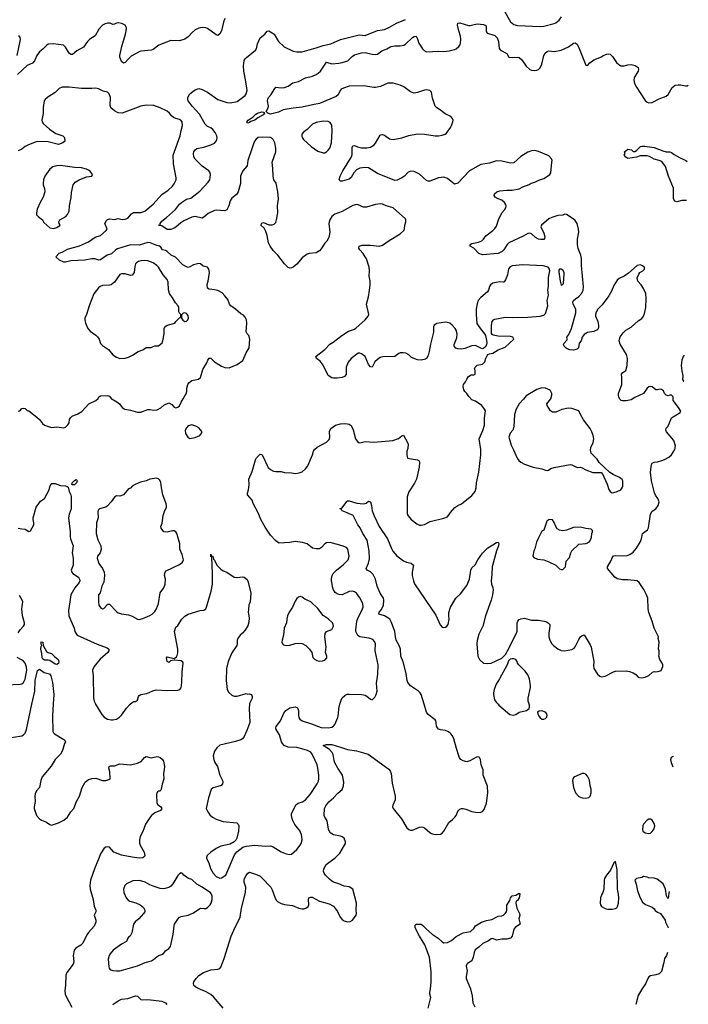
# Model space of a CAD drawing. Header units: inches. Extents: x 1682530 to 1839546, y 640742 to 791647.
# Tile 908 of 923: x 1831686 to 1839321, y 756574 to 767817. Entities that reach past the tile are written whole.
import ezdxf

# ---------------------------------------------------------------- set-up
doc = ezdxf.new("R2010")
doc.units = ezdxf.units.IN
doc.header["$MEASUREMENT"] = 0
doc.layers.add('B8735', color=7, linetype='Continuous')
doc.layers.add('B8736', color=7, linetype='Continuous')

msp = doc.modelspace()

# ---------------------------------------------------------------- linework, layer by layer
at = {"layer": 'B8735', "color": 5}
for points, elevation in [([(1831518, 759610), (1831710, 759640), (1831731, 759649), (1831750, 759669), (1831764, 759710), (1831826, 760000)], 720), ([(1832068, 760000), (1832060, 759870), (1832064, 759690), (1832070, 759673), (1832082, 759662), (1832190, 759599), (1832202, 759590), (1832210, 759570), (1832198, 759550), (1832175, 759470), (1832150, 759430), (1832090, 759370), (1832046, 759294), (1831942, 759170), (1831928, 759130), (1831910, 759050), (1831877, 759010), (1831863, 758977), (1831858, 758950), (1831861, 758890), (1831850, 758830), (1831852, 758810), (1831878, 758730), (1831910, 758690), (1831935, 758675), (1831992, 758652), (1832030, 758627), (1832050, 758621), (1832130, 758644), (1832190, 758675), (1832230, 758710), (1832268, 758770), (1832303, 758810), (1832333, 758890), (1832370, 758950), (1832400, 759050), (1832432, 759110), (1832470, 759139), (1832510, 759152), (1832554, 759154), (1832630, 759131), (1832670, 759131), (1832714, 759146), (1832718, 759150), (1832714, 759230), (1832704, 759270), (1832709, 759291), (1832723, 759297), (1832770, 759296), (1832830, 759320), (1832950, 759308), (1833032, 759328), (1833072, 759348), (1833110, 759391), (1833130, 759405), (1833188, 759388), (1833250, 759402), (1833270, 759400), (1833290, 759390), (1833313, 759373), (1833326, 759350), (1833338, 759290), (1833336, 759250), (1833328, 759208), (1833331, 759150), (1833311, 759089), (1833301, 759030), (1833290, 759009), (1833270, 759009), (1833260, 759000), (1833251, 758989), (1833247, 758970), (1833251, 758870), (1833265, 758850), (1833293, 758833), (1833307, 758810), (1833294, 758786), (1833230, 758759), (1833192, 758730), (1833175, 758710), (1833122, 758630), (1833090, 758546), (1833062, 758490), (1833052, 758450), (1833054, 758414), (1833062, 758390), (1833106, 758310), (1833114, 758270), (1833110, 758262), (1833090, 758247), (1833050, 758244), (1832970, 758253), (1832850, 758276), (1832759, 758310), (1832710, 758369), (1832691, 758371), (1832670, 758369), (1832650, 758357), (1832610, 758293), (1832595, 758250), (1832539, 758121), (1832496, 757990), (1832485, 757930), (1832489, 757890), (1832523, 757770), (1832535, 757695), (1832554, 757650), (1832554, 757630), (1832535, 757590), (1832554, 757534), (1832554, 757510), (1832536, 757464), (1832470, 757392), (1832453, 757367), (1832407, 757270), (1832384, 757250), (1832325, 757215), (1832307, 757190), (1832295, 757130), (1832302, 757058), (1832297, 757030), (1832223, 756937), (1832212, 756908), (1832208, 756790), (1832202, 756730), (1832205, 756690), (1832212, 756670), (1832280, 756540)], 720), ([(1832553, 760000), (1832624, 759884), (1832650, 759854), (1832690, 759831), (1832730, 759821), (1832750, 759821), (1832790, 759830), (1832827, 759853), (1832850, 759877), (1832905, 759955), (1832949, 760000)], 740), ([(1834010, 756530), (1833899, 756659), (1833870, 756685), (1833817, 756717), (1833750, 756742), (1833696, 756770), (1833675, 756790), (1833670, 756810), (1833675, 756830), (1833700, 756870), (1833730, 756902), (1833784, 756936), (1833870, 756968), (1833950, 756973), (1833970, 756981), (1833983, 756997), (1834022, 757098), (1834099, 757350), (1834146, 757454), (1834178, 757510), (1834202, 757570), (1834220, 757670), (1834264, 757850), (1834267, 757910), (1834249, 757969), (1834248, 757992), (1834252, 758010), (1834270, 758046), (1834290, 758071), (1834310, 758081), (1834390, 758057), (1834430, 758036), (1834455, 758015), (1834553, 757910), (1834570, 757881), (1834604, 757784), (1834618, 757758), (1834630, 757746), (1834670, 757726), (1834710, 757713), (1834802, 757702), (1834872, 757670), (1834910, 757662), (1834930, 757663), (1834955, 757670), (1834981, 757690), (1834989, 757710), (1834984, 757770), (1834989, 757790), (1835010, 757798), (1835024, 757796), (1835110, 757751), (1835220, 757720), (1835270, 757696), (1835313, 757633), (1835345, 757570), (1835370, 757541), (1835390, 757527), (1835430, 757515), (1835460, 757520), (1835485, 757535), (1835529, 757590), (1835532, 757610), (1835527, 757647), (1835530, 757730), (1835489, 757889), (1835450, 757916), (1835390, 757924), (1835330, 757949), (1835270, 757967), (1835250, 757978), (1835222, 758002), (1835178, 758050), (1835162, 758070), (1835156, 758090), (1835160, 758120), (1835187, 758170), (1835290, 758246), (1835340, 758300), (1835396, 758390), (1835405, 758410), (1835406, 758430), (1835390, 758469), (1835370, 758485), (1835350, 758493), (1835270, 758510), (1835250, 758519), (1835233, 758533), (1835214, 758574), (1835197, 758670), (1835170, 758710), (1835163, 758730), (1835168, 758810), (1835180, 758840), (1835215, 758885), (1835270, 758930), (1835317, 758983), (1835370, 759028), (1835385, 759070), (1835386, 759110), (1835371, 759190), (1835317, 759270), (1835286, 759330), (1835276, 759356), (1835265, 759425), (1835254, 759450), (1835225, 759485), (1835153, 759530), (1835190, 759541), (1835250, 759539), (1835351, 759511), (1835430, 759484), (1835530, 759468), (1835666, 759430), (1835900, 759260), (1835918, 759238), (1835928, 759208), (1835940, 759100), (1835974, 758950), (1835972, 758910), (1835947, 758847), (1835944, 758830), (1835950, 758810), (1836046, 758690), (1836108, 758588), (1836130, 758568), (1836150, 758561), (1836170, 758561), (1836250, 758596), (1836270, 758601), (1836290, 758597), (1836310, 758587), (1836370, 758536), (1836390, 758524), (1836410, 758517), (1836450, 758514), (1836490, 758516), (1836510, 758527), (1836529, 758550), (1836587, 758650), (1836630, 758683), (1836656, 758710), (1836670, 758731), (1836694, 758786), (1836710, 758801), (1836730, 758808), (1836750, 758808), (1836781, 758801), (1836850, 758774), (1836910, 758764), (1836950, 758767), (1836970, 758775), (1836990, 758799), (1837018, 758870), (1837033, 758990), (1837026, 759066), (1836978, 759190), (1836978, 759250), (1836955, 759310), (1836947, 759370), (1836936, 759390), (1836930, 759397), (1836910, 759399), (1836825, 759355), (1836790, 759343), (1836750, 759353), (1836725, 759370), (1836709, 759389), (1836700, 759410), (1836673, 759493), (1836644, 759604), (1836630, 759638), (1836610, 759664), (1836584, 759684), (1836550, 759699), (1836490, 759708), (1836470, 759716), (1836456, 759730), (1836445, 759750), (1836443, 759790), (1836438, 759810), (1836430, 759823), (1836350, 759882), (1836331, 759910), (1836304, 760000)], 720), ([(1834310, 760000), (1834307, 759953), (1834315, 759790), (1834281, 759699), (1834248, 759630), (1834230, 759604), (1834210, 759592), (1834150, 759574), (1833970, 759532), (1833936, 759504), (1833910, 759465), (1833895, 759410), (1833901, 759370), (1833915, 759335), (1833944, 759290), (1833971, 759190), (1834002, 759130), (1834007, 759110), (1834001, 759090), (1833986, 759074), (1833950, 759059), (1833894, 759046), (1833873, 759027), (1833840, 758930), (1833815, 758810), (1833834, 758770), (1833858, 758738), (1833889, 758709), (1833928, 758688), (1834010, 758660), (1834167, 758647), (1834181, 758630), (1834187, 758610), (1834185, 758550), (1834165, 758470), (1834153, 758447), (1834133, 758427), (1834090, 758403), (1833981, 758379), (1833930, 758353), (1833868, 758310), (1833827, 758273), (1833818, 758250), (1833822, 758230), (1833844, 758190), (1833865, 758125), (1833896, 758070), (1833930, 758034), (1833970, 758015), (1833990, 758017), (1834039, 758050), (1834140, 758280), (1834166, 758314), (1834233, 758367), (1834270, 758378), (1834370, 758389), (1834490, 758380), (1834550, 758385), (1834581, 758370), (1834670, 758313), (1834730, 758290), (1834770, 758283), (1834791, 758289), (1834850, 758343), (1834890, 758390), (1834899, 758410), (1834910, 758450), (1834908, 758490), (1834905, 758510), (1834889, 758549), (1834827, 758627), (1834801, 758681), (1834788, 758730), (1834791, 758750), (1834838, 758850), (1834867, 758870), (1834914, 758886), (1834950, 758907), (1835001, 758970), (1835084, 759090), (1835097, 759123), (1835103, 759150), (1835102, 759190), (1835092, 759270), (1835082, 759310), (1835059, 759359), (1835027, 759430), (1835010, 759451), (1834974, 759470), (1834908, 759492), (1834850, 759505), (1834750, 759511), (1834705, 759530), (1834685, 759550), (1834674, 759570), (1834651, 759650), (1834615, 759710), (1834609, 759730), (1834615, 759746), (1834665, 759810), (1834702, 759898), (1834725, 759930), (1834770, 759958), (1834830, 759971), (1834850, 759964), (1834862, 759950), (1834868, 759928), (1834868, 759870), (1834873, 759850), (1834885, 759830), (1834911, 759810), (1835017, 759777), (1835130, 759733), (1835210, 759730), (1835250, 759738), (1835270, 759748), (1835286, 759770), (1835320, 759850), (1835328, 759890), (1835330, 759950), (1835343, 760000)], 740), ([(1837149, 760000), (1837159, 759990), (1837284, 759884), (1837326, 759874), (1837350, 759883), (1837390, 759908), (1837475, 759930), (1837505, 759950), (1837509, 759970), (1837507, 759990), (1837504, 760000)], 720), ([(1839148, 759280), (1839128, 759330), (1839123, 759370), (1839130, 759394), (1839150, 759408), (1839152, 759407)], 680), ([(1839104, 757860), (1839097, 757843), (1839090, 757782), (1839082, 757790), (1839073, 757813), (1839059, 757890), (1839034, 757950), (1838964, 758004), (1838930, 758015), (1838870, 758017), (1838850, 758026), (1838810, 758032), (1838790, 758023), (1838731, 758009), (1838712, 757990), (1838726, 757946), (1838740, 757870), (1838770, 757790), (1838798, 757738), (1838833, 757713), (1838910, 757682), (1838930, 757664), (1838943, 757643), (1838970, 757624), (1839002, 757610), (1839055, 757535), (1839061, 757510), (1839090, 757452), (1839091, 757446)], 720), ([(1836352, 756530), (1836381, 756650), (1836370, 756690), (1836370, 756710), (1836378, 756750), (1836384, 756830), (1836386, 756946), (1836367, 757110), (1836312, 757252), (1836250, 757350), (1836208, 757430), (1836200, 757450), (1836202, 757478), (1836212, 757488), (1836270, 757487), (1836290, 757475), (1836330, 757431), (1836396, 757376), (1836463, 757330), (1836510, 757287), (1836530, 757277), (1836570, 757281), (1836617, 757303), (1836670, 757347), (1836750, 757391), (1836834, 757406), (1836870, 757438), (1836890, 757471), (1836958, 757510), (1837018, 757530), (1837077, 757543), (1837150, 757581), (1837190, 757584), (1837210, 757593), (1837231, 757609), (1837244, 757630), (1837250, 757650), (1837250, 757705), (1837281, 757759), (1837290, 757791), (1837310, 757811), (1837350, 757818), (1837390, 757842), (1837396, 757830), (1837390, 757788), (1837370, 757758), (1837354, 757750), (1837353, 757727), (1837363, 757670), (1837394, 757610), (1837396, 757590), (1837384, 757550), (1837399, 757490), (1837346, 757454), (1837328, 757432), (1837310, 757350), (1837290, 757330), (1837250, 757317), (1837190, 757318), (1837130, 757305), (1837090, 757326), (1837070, 757321), (1837040, 757300), (1836973, 757267), (1836930, 757225), (1836886, 757194), (1836874, 757166), (1836866, 757110), (1836850, 757070), (1836800, 757040), (1836791, 757030), (1836785, 757010), (1836795, 756955), (1836785, 756890), (1836786, 756870), (1836832, 756750), (1836854, 756670), (1836862, 756590), (1836883, 756543)], 680), ([(1839082, 757164), (1839071, 757130), (1839050, 757095), (1839043, 757050), (1839015, 756950), (1838990, 756923), (1838951, 756909), (1838890, 756900), (1838870, 756887), (1838858, 756870), (1838834, 756806), (1838790, 756745), (1838750, 756674), (1838723, 756570)], 720), ([(1832750, 756571), (1832810, 756612), (1832850, 756632), (1832920, 756640), (1833010, 756670), (1833030, 756667), (1833070, 756630), (1833086, 756626), (1833150, 756630), (1833308, 756608), (1833350, 756591), (1833365, 756570)], 720)]:
    msp.add_lwpolyline(points, dxfattribs=dict(at, elevation=elevation))
for points, elevation in [([(1837650, 759926), (1837618, 759922), (1837598, 759910), (1837601, 759890), (1837611, 759870), (1837630, 759846), (1837650, 759831), (1837670, 759831), (1837690, 759838), (1837702, 759850), (1837709, 759870), (1837705, 759890), (1837689, 759910)], 720), ([(1838130, 759209), (1838110, 759209), (1838014, 759166), (1838001, 759150), (1837999, 759130), (1838011, 759050), (1838031, 758990), (1838070, 758947), (1838110, 758931), (1838150, 758927), (1838185, 758935), (1838202, 758950), (1838213, 758987), (1838213, 759030), (1838201, 759070), (1838192, 759132), (1838170, 759178), (1838150, 759202)], 720), ([(1838890, 758689), (1838872, 758688), (1838850, 758675), (1838811, 758630), (1838803, 758610), (1838796, 758570), (1838802, 758550), (1838830, 758531), (1838870, 758523), (1838890, 758526), (1838910, 758545), (1838930, 758578), (1838937, 758610), (1838930, 758638), (1838910, 758678)], 720), ([(1838490, 758206), (1838470, 758188), (1838433, 758107), (1838388, 758050), (1838365, 758010), (1838360, 757990), (1838355, 757890), (1838345, 757850), (1838333, 757830), (1838319, 757790), (1838315, 757730), (1838319, 757710), (1838331, 757691), (1838370, 757667), (1838401, 757661), (1838450, 757659), (1838490, 757668), (1838504, 757676), (1838514, 757690), (1838522, 757730), (1838527, 757790), (1838525, 757830), (1838512, 757890), (1838509, 758109)], 720), ([(1833530, 758074), (1833510, 758065), (1833490, 758043), (1833435, 757950), (1833410, 757923), (1833389, 757909), (1833330, 757892), (1833290, 757896), (1833210, 757921), (1833170, 757938), (1833117, 757970), (1833054, 757986), (1832978, 757982), (1832907, 757950), (1832888, 757930), (1832871, 757889), (1832873, 757850), (1832902, 757790), (1832924, 757764), (1832943, 757750), (1833012, 757732), (1833062, 757710), (1833100, 757680), (1833116, 757650), (1833113, 757630), (1833100, 757610), (1833048, 757550), (1833004, 757516), (1832984, 757490), (1832966, 757390), (1832947, 757353), (1832930, 757342), (1832921, 757330), (1832905, 757290), (1832850, 757261), (1832754, 757190), (1832717, 757150), (1832708, 757130), (1832697, 757090), (1832703, 757003), (1832707, 756987), (1832715, 756975), (1832727, 756967), (1832750, 756961), (1832790, 756957), (1832830, 756957), (1832870, 756967), (1833030, 757014), (1833119, 757050), (1833190, 757070), (1833215, 757085), (1833270, 757130), (1833310, 757144), (1833326, 757154), (1833350, 757184), (1833388, 757212), (1833406, 757234), (1833437, 757370), (1833449, 757470), (1833455, 757490), (1833493, 757547), (1833512, 757568), (1833530, 757577), (1833610, 757593), (1833664, 757616), (1833750, 757671), (1833790, 757666), (1833810, 757668), (1833830, 757679), (1833861, 757710), (1833871, 757730), (1833883, 757770), (1833882, 757810), (1833876, 757830), (1833865, 757845), (1833771, 757911), (1833707, 757947), (1833650, 757999), (1833612, 758012), (1833590, 758027), (1833559, 758050), (1833546, 758066)], 740)]:
    msp.add_lwpolyline(points, close=True, dxfattribs=dict(at, elevation=elevation))
at = {"layer": 'B8736', "color": 5}
for points, elevation in [([(1834029, 767831), (1834012, 767788), (1833990, 767689), (1833970, 767654), (1833950, 767635), (1833930, 767643), (1833830, 767718), (1833810, 767724), (1833770, 767727), (1833730, 767721), (1833690, 767700), (1833655, 767670), (1833610, 767621), (1833570, 767595), (1833510, 767576), (1833410, 767578), (1833275, 767525), (1833210, 767478), (1833190, 767470), (1833070, 767458), (1833050, 767452), (1832960, 767400), (1832928, 767372), (1832890, 767328), (1832870, 767321), (1832850, 767341), (1832836, 767370), (1832830, 767390), (1832831, 767410), (1832851, 767510), (1832894, 767650), (1832903, 767690), (1832904, 767724), (1832890, 767754), (1832853, 767773), (1832810, 767781), (1832790, 767779), (1832770, 767766), (1832750, 767764), (1832718, 767778), (1832690, 767779), (1832660, 767770), (1832630, 767753), (1832590, 767710), (1832549, 767631), (1832485, 767595), (1832460, 767570), (1832415, 767505), (1832340, 767460), (1832290, 767418), (1832270, 767421), (1832250, 767436), (1832210, 767504), (1832186, 767526), (1832070, 767543), (1832010, 767536), (1831990, 767524), (1831950, 767479), (1831910, 767450), (1831883, 767410), (1831854, 767346), (1831830, 767321), (1831770, 767293), (1831662, 767190)], 740), ([(1837212, 767932), (1837290, 767791), (1837330, 767761), (1837370, 767750), (1837630, 767738), (1837670, 767742), (1837790, 767773), (1837810, 767782), (1837847, 767810), (1837874, 767850)], 740), ([(1835343, 760000), (1835355, 760045), (1835370, 760072), (1835399, 760101), (1835426, 760114), (1835450, 760117), (1835592, 760112), (1835630, 760103), (1835650, 760093), (1835690, 760058), (1835710, 760051), (1835740, 760080), (1835757, 760110), (1835767, 760150), (1835762, 760242), (1835766, 760290), (1835776, 760344), (1835780, 760450), (1835745, 760610), (1835748, 760690), (1835738, 760718), (1835718, 760738), (1835675, 760755), (1835569, 760769), (1835546, 760786), (1835525, 760830), (1835523, 760850), (1835537, 760950), (1835550, 760990), (1835594, 761070), (1835608, 761110), (1835605, 761150), (1835570, 761214), (1835530, 761268), (1835510, 761284), (1835490, 761290), (1835450, 761287), (1835370, 761251), (1835330, 761253), (1835310, 761261), (1835290, 761276), (1835270, 761308), (1835262, 761330), (1835246, 761410), (1835246, 761434), (1835254, 761470), (1835267, 761493), (1835302, 761530), (1835385, 761595), (1835437, 761650), (1835448, 761690), (1835432, 761770), (1835416, 761790), (1835370, 761810), (1835230, 761846), (1835190, 761844), (1835170, 761832), (1835131, 761790), (1835110, 761776), (1835070, 761773), (1835030, 761783), (1834970, 761830), (1834914, 761846), (1834830, 761857), (1834772, 761848), (1834650, 761839), (1834630, 761849), (1834608, 761868), (1834550, 761932), (1834490, 762021), (1834440, 762110), (1834410, 762186), (1834352, 762292), (1834340, 762330), (1834289, 762390), (1834287, 762410), (1834298, 762450), (1834305, 762510), (1834304, 762570), (1834342, 762658), (1834378, 762790), (1834390, 762814), (1834430, 762856), (1834450, 762851), (1834470, 762818), (1834510, 762725), (1834523, 762703), (1834550, 762681), (1834583, 762663), (1834610, 762656), (1834670, 762657), (1834708, 762648), (1834790, 762643), (1834834, 762634), (1834879, 762641), (1834910, 762655), (1834950, 762687), (1834976, 762724), (1835029, 762850), (1835041, 762890), (1835053, 762910), (1835083, 762937), (1835189, 762991), (1835218, 763022), (1835229, 763050), (1835225, 763115), (1835238, 763150), (1835292, 763188), (1835350, 763202), (1835390, 763206), (1835430, 763203), (1835450, 763199), (1835470, 763185), (1835493, 763133), (1835521, 763030), (1835550, 762988), (1835570, 762985), (1835630, 763000), (1835730, 762992), (1835947, 763013), (1836010, 763033), (1836050, 763067), (1836070, 763071), (1836115, 762990), (1836121, 762970), (1836118, 762922), (1836106, 762890), (1836105, 762870), (1836105, 762850), (1836114, 762810), (1836230, 762791), (1836243, 762783), (1836251, 762770), (1836248, 762708), (1836217, 762570), (1836196, 762524), (1836130, 762425), (1836111, 762370), (1836111, 762171), (1836121, 762150), (1836157, 762110), (1836219, 762059), (1836250, 762046), (1836270, 762044), (1836310, 762053), (1836374, 762086), (1836530, 762124), (1836570, 762141), (1836604, 762190), (1836654, 762246), (1836690, 762271), (1836730, 762287), (1836750, 762302), (1836850, 762383), (1836887, 762430), (1836899, 762470), (1836904, 762530), (1836930, 762650), (1836950, 762850), (1836950, 762910), (1836932, 763030), (1836973, 763127), (1836992, 763188), (1836993, 763270), (1837004, 763350), (1836995, 763370), (1836962, 763410), (1836890, 763461), (1836850, 763477), (1836813, 763513), (1836790, 763548), (1836768, 763570), (1836758, 763590), (1836749, 763630), (1836755, 763650), (1836778, 763682), (1836790, 763712), (1836810, 763742), (1836840, 763760), (1836870, 763762), (1836886, 763770), (1836886, 763810), (1836878, 763830), (1836888, 763850), (1836909, 763871), (1836970, 763884), (1836984, 763896), (1836996, 763910), (1837010, 763952), (1837030, 763992), (1837050, 764002), (1837090, 764011), (1837150, 764046), (1837230, 764076), (1837329, 764170), (1837319, 764190), (1837290, 764201), (1837150, 764203), (1837093, 764213), (1837081, 764221), (1837072, 764232), (1837072, 764330), (1837081, 764370), (1837098, 764390), (1837110, 764396), (1837230, 764420), (1837310, 764418), (1837490, 764422), (1837630, 764432), (1837670, 764444), (1837690, 764462), (1837716, 764550), (1837711, 764610), (1837725, 764670), (1837718, 764730), (1837725, 764770), (1837725, 764875), (1837739, 764950), (1837736, 764970), (1837719, 764990), (1837665, 765005), (1837430, 765019), (1837310, 765005), (1837285, 764995), (1837268, 764972), (1837257, 764903), (1837235, 764845), (1837217, 764823), (1837210, 764818), (1837170, 764822), (1837125, 764815), (1837090, 764807), (1837062, 764790), (1837049, 764770), (1837039, 764730), (1837028, 764710), (1836950, 764644), (1836922, 764610), (1836908, 764572), (1836898, 764510), (1836897, 764450), (1836907, 764347), (1836947, 764287), (1836993, 764230), (1837005, 764210), (1837014, 764174), (1837019, 764130), (1837015, 764105), (1837001, 764079), (1836979, 764061), (1836970, 764059), (1836950, 764066), (1836890, 764097), (1836850, 764092), (1836770, 764064), (1836730, 764056), (1836690, 764057), (1836666, 764066), (1836649, 764089), (1836649, 764109), (1836676, 764184), (1836681, 764230), (1836671, 764270), (1836658, 764290), (1836624, 764330), (1836596, 764350), (1836570, 764360), (1836550, 764362), (1836450, 764348), (1836420, 764330), (1836410, 764310), (1836410, 764250), (1836376, 764110), (1836363, 764030), (1836350, 763982), (1836331, 763950), (1836318, 763942), (1836270, 763929), (1836230, 763934), (1836161, 763961), (1836129, 763990), (1836095, 764010), (1836066, 764014), (1836030, 764012), (1836014, 764006), (1835968, 763972), (1835833, 763967), (1835802, 763958), (1835770, 763938), (1835742, 763910), (1835710, 763849), (1835690, 763853), (1835670, 763879), (1835630, 763970), (1835590, 764001), (1835570, 764010), (1835550, 764011), (1835472, 763950), (1835435, 763905), (1835414, 763850), (1835413, 763767), (1835396, 763744), (1835368, 763732), (1835310, 763723), (1835270, 763724), (1835249, 763729), (1835210, 763754), (1835152, 763872), (1835116, 763916), (1835075, 763950), (1835069, 763970), (1835089, 763990), (1835169, 764050), (1835229, 764110), (1835267, 764133), (1835364, 764210), (1835441, 764259), (1835510, 764285), (1835525, 764295), (1835631, 764389), (1835665, 764430), (1835671, 764450), (1835645, 764570), (1835667, 764653), (1835682, 764730), (1835687, 764787), (1835687, 764830), (1835675, 764890), (1835681, 764950), (1835676, 764990), (1835645, 765085), (1835632, 765110), (1835608, 765148), (1835569, 765190), (1835557, 765210), (1835562, 765230), (1835597, 765243), (1835690, 765243), (1835790, 765231), (1835830, 765243), (1835904, 765296), (1836030, 765371), (1836072, 765408), (1836081, 765430), (1836083, 765470), (1836095, 765510), (1836097, 765530), (1836090, 765544), (1835950, 765669), (1835871, 765691), (1835830, 765712), (1835806, 765714), (1835750, 765706), (1835645, 765675), (1835610, 765675), (1835550, 765704), (1835530, 765708), (1835490, 765694), (1835370, 765627), (1835283, 765597), (1835249, 765571), (1835227, 765530), (1835215, 765490), (1835226, 765390), (1835216, 765330), (1835193, 765287), (1835170, 765264), (1835130, 765199), (1835110, 765179), (1835070, 765156), (1834990, 765147), (1834970, 765138), (1834910, 765096), (1834850, 765026), (1834810, 764993), (1834790, 764984), (1834770, 764981), (1834750, 764986), (1834710, 765029), (1834633, 765130), (1834582, 765182), (1834546, 765230), (1834528, 765268), (1834513, 765353), (1834498, 765398), (1834477, 765437), (1834438, 765470), (1834450, 765494), (1834470, 765502), (1834530, 765476), (1834550, 765474), (1834570, 765474), (1834590, 765481), (1834610, 765501), (1834619, 765530), (1834632, 765610), (1834630, 765690), (1834642, 765770), (1834635, 765850), (1834615, 765950), (1834589, 765990), (1834579, 766030), (1834578, 766118), (1834569, 766190), (1834609, 766310), (1834610, 766350), (1834598, 766410), (1834582, 766450), (1834565, 766465), (1834550, 766471), (1834463, 766477), (1834410, 766470), (1834386, 766454), (1834368, 766430), (1834350, 766390), (1834338, 766342), (1834290, 766210), (1834282, 766150), (1834234, 766090), (1834213, 766050), (1834208, 766030), (1834206, 765946), (1834180, 765850), (1834160, 765820), (1834110, 765778), (1834088, 765750), (1834073, 765690), (1834050, 765645), (1834030, 765636), (1833930, 765642), (1833910, 765638), (1833837, 765603), (1833790, 765562), (1833770, 765552), (1833690, 765568), (1833650, 765562), (1833561, 765519), (1833524, 765496), (1833470, 765448), (1833450, 765435), (1833410, 765421), (1833370, 765421), (1833310, 765465), (1833269, 765469), (1833288, 765472), (1833288, 765488), (1833310, 765517), (1833362, 765558), (1833465, 765650), (1833512, 765710), (1833535, 765730), (1833590, 765766), (1833639, 765781), (1833742, 765858), (1833838, 765962), (1833856, 765990), (1833862, 766010), (1833866, 766050), (1833857, 766077), (1833846, 766090), (1833770, 766143), (1833690, 766223), (1833676, 766250), (1833672, 766290), (1833676, 766310), (1833688, 766332), (1833710, 766346), (1833790, 766363), (1833870, 766388), (1833910, 766409), (1833928, 766430), (1833937, 766450), (1833940, 766470), (1833938, 766490), (1833918, 766530), (1833890, 766565), (1833870, 766581), (1833830, 766598), (1833803, 766623), (1833740, 766740), (1833656, 766830), (1833611, 766890), (1833605, 766910), (1833606, 766930), (1833630, 766969), (1833662, 766998), (1833690, 767017), (1833730, 767030), (1833770, 767021), (1833830, 766990), (1833950, 766904), (1834050, 766872), (1834090, 766869), (1834170, 766883), (1834260, 766950), (1834273, 766970), (1834282, 767010), (1834268, 767112), (1834244, 767230), (1834241, 767290), (1834250, 767350), (1834259, 767370), (1834274, 767386), (1834378, 767470), (1834390, 767486), (1834400, 767540), (1834432, 767610), (1834486, 767650), (1834510, 767685), (1834529, 767691), (1834570, 767668), (1834590, 767651), (1834640, 767570), (1834706, 767506), (1834810, 767457), (1834850, 767450), (1834910, 767452), (1835070, 767495), (1835150, 767524), (1835237, 767543), (1835350, 767590), (1835563, 767643), (1835630, 767636), (1835770, 767692), (1835850, 767705), (1835910, 767731), (1835990, 767778), (1836090, 767820)], 740), ([(1836304, 760000), (1836271, 760110), (1836260, 760130), (1836238, 760150), (1836150, 760210), (1836119, 760250), (1836111, 760271), (1836099, 760350), (1836063, 760483), (1836038, 760550), (1836034, 760630), (1836019, 760670), (1835986, 760730), (1835977, 760770), (1835970, 760830), (1835933, 760933), (1835911, 760970), (1835890, 760986), (1835850, 761009), (1835786, 761030), (1835790, 761050), (1835818, 761082), (1835842, 761130), (1835843, 761190), (1835839, 761210), (1835804, 761270), (1835768, 761350), (1835748, 761428), (1835722, 761482), (1835692, 761512), (1835655, 761530), (1835641, 761550), (1835670, 761610), (1835679, 761661), (1835678, 761750), (1835655, 761875), (1835606, 761950), (1835574, 762014), (1835546, 762050), (1835495, 762155), (1835490, 762161), (1835450, 762173), (1835427, 762187), (1835370, 762209), (1835362, 762222), (1835346, 762230), (1835346, 762234), (1835370, 762242), (1835423, 762317), (1835430, 762323), (1835450, 762322), (1835536, 762296), (1835610, 762287), (1835644, 762296), (1835670, 762318), (1835690, 762311), (1835703, 762270), (1835710, 762210), (1835735, 762150), (1835792, 762030), (1835885, 761890), (1835930, 761777), (1835947, 761747), (1835994, 761694), (1836070, 761638), (1836103, 761623), (1836157, 761610), (1836184, 761590), (1836167, 761510), (1836166, 761470), (1836181, 761410), (1836195, 761375), (1836436, 761016), (1836486, 760906), (1836510, 760881), (1836530, 760876), (1836550, 760879), (1836564, 760890), (1836577, 760910), (1836591, 760970), (1836585, 761010), (1836587, 761047), (1836607, 761110), (1836666, 761210), (1836718, 761262), (1836790, 761357), (1836822, 761430), (1836839, 761530), (1836850, 761557), (1836888, 761592), (1836918, 761650), (1836970, 761726), (1837030, 761786), (1837090, 761819), (1837130, 761847), (1837151, 761851), (1837156, 761836), (1837155, 761810), (1837130, 761750), (1837080, 761570), (1837079, 761481), (1837069, 761410), (1837075, 761370), (1837090, 761330), (1837092, 761308), (1837084, 761250), (1837069, 761190), (1837004, 761010), (1836973, 760890), (1836930, 760802), (1836909, 760729), (1836906, 760690), (1836917, 760550), (1836935, 760510), (1836983, 760470), (1837030, 760464), (1837070, 760470), (1837192, 760528), (1837232, 760568), (1837277, 760643), (1837320, 760741), (1837359, 760810), (1837366, 760834), (1837366, 760930), (1837376, 760950), (1837390, 760967), (1837410, 760977), (1837450, 760982), (1837530, 760962), (1837610, 760961), (1837674, 760950), (1837702, 760942), (1837722, 760930), (1837738, 760910), (1837741, 760890), (1837727, 760810), (1837727, 760770), (1837739, 760730), (1837763, 760690), (1837783, 760670), (1837830, 760633), (1837870, 760613), (1837909, 760611), (1837950, 760617), (1837990, 760627), (1838018, 760642), (1838030, 760656), (1838070, 760741), (1838090, 760771), (1838110, 760786), (1838131, 760791), (1838200, 760680), (1838212, 760652), (1838242, 760490), (1838239, 760439), (1838244, 760410), (1838285, 760345), (1838310, 760322), (1838330, 760314), (1838370, 760320), (1838465, 760370), (1838490, 760377), (1838610, 760381), (1838650, 760373), (1838690, 760357), (1838720, 760340), (1838750, 760311), (1838765, 760305), (1838783, 760303), (1838830, 760311), (1838870, 760327), (1838912, 760368), (1838930, 760374), (1838950, 760371), (1838990, 760376), (1839010, 760386), (1839029, 760430), (1839029, 760450), (1839022, 760470), (1838994, 760510), (1838983, 760550), (1838989, 760570), (1838989, 760610), (1838979, 760630), (1838990, 760710), (1838978, 760750), (1838979, 760770), (1838931, 760870), (1838907, 760950), (1838869, 761049), (1838862, 761090), (1838857, 761210), (1838844, 761250), (1838812, 761312), (1838760, 761390), (1838736, 761410), (1838630, 761421), (1838570, 761421), (1838510, 761434), (1838483, 761450), (1838397, 761550), (1838398, 761570), (1838440, 761640), (1838450, 761671), (1838467, 761693), (1838490, 761697), (1838570, 761693), (1838622, 761698), (1838655, 761710), (1838690, 761738), (1838730, 761784), (1838770, 761851), (1838785, 761890), (1838797, 761950), (1838856, 761990), (1838865, 762015), (1838890, 762171), (1838910, 762203), (1838950, 762231), (1838975, 762270), (1838987, 762310), (1838972, 762350), (1838946, 762386), (1838933, 762413), (1838900, 762550), (1838888, 762650), (1838902, 762738), (1838910, 762754), (1838930, 762766), (1838970, 762768), (1839018, 762782), (1839050, 762793), (1839100, 762820), (1839129, 762850), (1839166, 762910), (1839173, 762950), (1839156, 763010), (1839073, 763110), (1839064, 763130), (1839068, 763152), (1839087, 763173), (1839107, 763213), (1839130, 763270), (1839228, 763330), (1839234, 763346), (1839209, 763390), (1839149, 763469), (1839149, 763510), (1839130, 763529), (1839110, 763529), (1839090, 763522), (1839070, 763529), (1839050, 763548), (1839038, 763578), (1839016, 763596), (1839001, 763599), (1838970, 763589), (1838950, 763589), (1838910, 763624), (1838890, 763629), (1838870, 763624), (1838850, 763609), (1838810, 763549), (1838710, 763501), (1838670, 763476), (1838610, 763463), (1838570, 763465), (1838555, 763470), (1838541, 763481), (1838527, 763507), (1838522, 763530), (1838524, 763550), (1838561, 763650), (1838563, 763730), (1838557, 763770), (1838573, 763790), (1838607, 763813), (1838623, 763870), (1838627, 763950), (1838615, 763995), (1838542, 764110), (1838532, 764150), (1838535, 764170), (1838544, 764196), (1838577, 764243), (1838609, 764270), (1838670, 764305), (1838750, 764377), (1838790, 764404), (1838808, 764432), (1838819, 764461), (1838836, 764530), (1838841, 764630), (1838835, 764690), (1838810, 764749), (1838781, 764790), (1838745, 764830), (1838738, 764870), (1838755, 764910), (1838769, 764931), (1838802, 764950), (1838819, 764970), (1838819, 764990), (1838790, 765012), (1838770, 765016), (1838738, 765010), (1838637, 764923), (1838590, 764890), (1838530, 764861), (1838510, 764843), (1838470, 764783), (1838444, 764716), (1838415, 764665), (1838338, 764562), (1838289, 764510), (1838270, 764479), (1838263, 764450), (1838263, 764430), (1838287, 764370), (1838295, 764324), (1838295, 764304), (1838283, 764277), (1838244, 764256), (1838170, 764244), (1838130, 764222), (1838110, 764192), (1838096, 764150), (1838075, 764125), (1838067, 764070), (1838050, 764054), (1838010, 764044), (1837968, 764048), (1837938, 764058), (1837925, 764065), (1837903, 764090), (1837897, 764110), (1837900, 764120), (1837937, 764163), (1837939, 764170), (1837935, 764190), (1837956, 764224), (1837988, 764292), (1838035, 764470), (1838037, 764510), (1838008, 764570), (1838004, 764590), (1838011, 764610), (1838032, 764630), (1838070, 764656), (1838104, 764696), (1838120, 764730), (1838126, 764766), (1838101, 765010), (1838101, 765090), (1838092, 765130), (1838064, 765204), (1838055, 765250), (1838054, 765310), (1838069, 765390), (1838066, 765426), (1838052, 765490), (1838030, 765524), (1838005, 765545), (1837930, 765594), (1837910, 765597), (1837890, 765586), (1837830, 765581), (1837761, 765559), (1837730, 765542), (1837643, 765470), (1837637, 765450), (1837670, 765381), (1837684, 765336), (1837680, 765320), (1837671, 765309), (1837634, 765306), (1837610, 765312), (1837576, 765330), (1837532, 765372), (1837510, 765381), (1837490, 765377), (1837436, 765344), (1837272, 765268), (1837251, 765249), (1837213, 765190), (1837195, 765170), (1837150, 765146), (1836970, 765131), (1836929, 765149), (1836870, 765208), (1836828, 765230), (1836828, 765250), (1836850, 765262), (1836925, 765275), (1836963, 765290), (1836984, 765310), (1837010, 765350), (1837089, 765410), (1837110, 765431), (1837130, 765461), (1837152, 765530), (1837190, 765610), (1837226, 765650), (1837236, 765670), (1837240, 765690), (1837235, 765710), (1837222, 765730), (1837190, 765756), (1837149, 765770), (1837115, 765790), (1837104, 765810), (1837109, 765830), (1837134, 765850), (1837170, 765862), (1837250, 765872), (1837310, 765872), (1837390, 765887), (1837430, 765908), (1837505, 765935), (1837528, 765950), (1837570, 765961), (1837615, 765985), (1837670, 766005), (1837712, 766030), (1837740, 766050), (1837752, 766070), (1837764, 766190), (1837765, 766210), (1837758, 766230), (1837730, 766264), (1837610, 766313), (1837570, 766324), (1837530, 766321), (1837490, 766303), (1837410, 766254), (1837330, 766184), (1837290, 766179), (1837190, 766203), (1837130, 766207), (1837050, 766180), (1836950, 766162), (1836824, 766090), (1836690, 765951), (1836650, 765939), (1836570, 766005), (1836530, 766019), (1836470, 766012), (1836370, 765974), (1836350, 765974), (1836330, 765982), (1836250, 766053), (1836190, 766083), (1836152, 766088), (1836123, 766077), (1836079, 766030), (1836050, 766011), (1835997, 765983), (1835970, 765982), (1835770, 766060), (1835670, 766124), (1835630, 766131), (1835570, 766121), (1835530, 766104), (1835500, 766070), (1835470, 766015), (1835450, 765996), (1835370, 765975), (1835350, 765974), (1835334, 765990), (1835346, 766030), (1835376, 766090), (1835474, 766250), (1835482, 766278), (1835484, 766356), (1835490, 766378), (1835510, 766381), (1835544, 766364), (1835590, 766352), (1835650, 766353), (1835690, 766360), (1835735, 766390), (1835750, 766407), (1835803, 766497), (1835810, 766504), (1835830, 766508), (1835850, 766499), (1835910, 766456), (1835950, 766448), (1836050, 766467), (1836130, 766495), (1836230, 766512), (1836310, 766509), (1836430, 766490), (1836470, 766490), (1836510, 766497), (1836544, 766510), (1836558, 766522), (1836609, 766590), (1836632, 766650), (1836634, 766670), (1836627, 766690), (1836610, 766712), (1836544, 766744), (1836490, 766785), (1836450, 766810), (1836430, 766830), (1836400, 766920), (1836390, 766990), (1836370, 767009), (1836330, 767016), (1836310, 767014), (1836230, 766987), (1836190, 766980), (1836150, 766994), (1836072, 767050), (1836030, 767068), (1835950, 767093), (1835890, 767091), (1835807, 767053), (1835750, 767043), (1835730, 767042), (1835610, 767062), (1835450, 767058), (1835383, 767037), (1835358, 767022), (1835345, 767010), (1835321, 766959), (1835301, 766939), (1835110, 766860), (1835030, 766846), (1834910, 766817), (1834810, 766806), (1834694, 766786), (1834640, 766760), (1834550, 766740), (1834519, 766750), (1834499, 766770), (1834522, 766810), (1834527, 766830), (1834516, 766890), (1834518, 766910), (1834527, 766930), (1834558, 766962), (1834590, 767019), (1834610, 767045), (1834670, 767039), (1834710, 767044), (1834750, 767057), (1834805, 767095), (1834870, 767113), (1834950, 767153), (1835030, 767172), (1835070, 767190), (1835094, 767206), (1835119, 767230), (1835190, 767332), (1835250, 767315), (1835330, 767320), (1835370, 767328), (1835431, 767349), (1835483, 767397), (1835510, 767416), (1835590, 767439), (1835630, 767441), (1835710, 767422), (1835750, 767418), (1835770, 767424), (1835820, 767460), (1835877, 767483), (1835923, 767510), (1835970, 767519), (1836030, 767518), (1836072, 767528), (1836090, 767539), (1836170, 767615), (1836190, 767625), (1836210, 767628), (1836219, 767619), (1836244, 767550), (1836285, 767485), (1836304, 767464), (1836330, 767452), (1836470, 767456), (1836530, 767454), (1836590, 767461), (1836650, 767476), (1836670, 767485), (1836701, 767510), (1836714, 767530), (1836719, 767550), (1836723, 767590), (1836719, 767630), (1836699, 767690), (1836687, 767753), (1836690, 767779), (1836710, 767783), (1836810, 767752), (1836830, 767750), (1836877, 767763), (1836912, 767768), (1836982, 767761), (1837008, 767750), (1837013, 767730), (1837014, 767690), (1837025, 767665), (1837038, 767658), (1837090, 767646), (1837110, 767637), (1837138, 767610), (1837152, 767570), (1837162, 767490), (1837175, 767470), (1837250, 767430), (1837271, 767391), (1837310, 767385), (1837370, 767391), (1837390, 767385), (1837419, 767359), (1837470, 767286), (1837510, 767250), (1837530, 767242), (1837570, 767238), (1837590, 767241), (1837610, 767249), (1837630, 767266), (1837650, 767310), (1837672, 767410), (1837685, 767435), (1837710, 767455), (1837730, 767462), (1837790, 767454), (1837870, 767471), (1837954, 767506), (1838010, 767548), (1838030, 767553), (1838050, 767536), (1838074, 767490), (1838150, 767299), (1838170, 767294), (1838196, 767324), (1838243, 767357), (1838330, 767394), (1838350, 767407), (1838390, 767424), (1838410, 767426), (1838430, 767423), (1838456, 767396), (1838502, 767330), (1838526, 767306), (1838550, 767290), (1838590, 767289), (1838630, 767300), (1838670, 767305), (1838715, 767295), (1838750, 767271), (1838754, 767250), (1838747, 767230), (1838711, 767170), (1838703, 767150), (1838700, 767130), (1838708, 767090), (1838730, 767047), (1838830, 766894), (1838850, 766876), (1838870, 766869), (1838910, 766872), (1838990, 766913), (1839070, 766942), (1839090, 766962), (1839138, 767042), (1839150, 767054), (1839172, 767068), (1839205, 767075), (1839230, 767074), (1839290, 767060), (1839310, 767063), (1839321, 767070)], 720), ([(1831655, 767410), (1831693, 767590), (1831692, 767612), (1831676, 767636)], 740), ([(1831670, 763346), (1831689, 763351), (1831710, 763379), (1831730, 763381), (1831750, 763379), (1831770, 763356), (1831790, 763351), (1831880, 763280), (1831910, 763251), (1831945, 763205), (1831970, 763188), (1832050, 763159), (1832110, 763167), (1832190, 763158), (1832210, 763165), (1832235, 763190), (1832250, 763214), (1832254, 763250), (1832264, 763270), (1832284, 763290), (1832350, 763317), (1832397, 763343), (1832475, 763430), (1832555, 763470), (1832582, 763490), (1832590, 763512), (1832610, 763522), (1832690, 763525), (1832710, 763518), (1832731, 763490), (1832795, 763455), (1832826, 763430), (1832856, 763390), (1832888, 763368), (1832950, 763357), (1833030, 763334), (1833070, 763336), (1833150, 763364), (1833176, 763364), (1833210, 763358), (1833257, 763363), (1833296, 763384), (1833330, 763414), (1833390, 763442), (1833422, 763422), (1833450, 763391), (1833470, 763385), (1833490, 763391), (1833512, 763408), (1833529, 763451), (1833554, 763486), (1833570, 763522), (1833583, 763537), (1833595, 763570), (1833594, 763610), (1833605, 763650), (1833616, 763670), (1833650, 763696), (1833729, 763711), (1833749, 763731), (1833776, 763824), (1833823, 763897), (1833834, 763930), (1833850, 763951), (1833870, 763951), (1833910, 763911), (1833958, 763878), (1833990, 763859), (1834030, 763845), (1834077, 763843), (1834170, 763879), (1834234, 763926), (1834270, 764012), (1834308, 764070), (1834314, 764170), (1834301, 764210), (1834284, 764230), (1834273, 764253), (1834281, 764350), (1834276, 764390), (1834261, 764421), (1834242, 764442), (1834210, 764459), (1834151, 764511), (1834095, 764550), (1834082, 764570), (1834061, 764621), (1834030, 764665), (1833999, 764699), (1833950, 764726), (1833910, 764734), (1833850, 764739), (1833830, 764750), (1833828, 764792), (1833838, 764830), (1833852, 764930), (1833845, 764970), (1833832, 764992), (1833782, 765002), (1833750, 765029), (1833732, 765032), (1833670, 765018), (1833630, 764994), (1833610, 764989), (1833590, 764994), (1833550, 765019), (1833465, 765105), (1833416, 765130), (1833370, 765171), (1833350, 765182), (1833318, 765190), (1833299, 765219), (1833284, 765230), (1833250, 765239), (1833174, 765270), (1833150, 765273), (1833050, 765243), (1832950, 765245), (1832801, 765199), (1832785, 765190), (1832735, 765145), (1832684, 765130), (1832610, 765075), (1832590, 765071), (1832545, 765085), (1832510, 765086), (1832430, 765071), (1832270, 765064), (1832210, 765047), (1832190, 765050), (1832142, 765070), (1832098, 765110), (1832135, 765150), (1832170, 765162), (1832230, 765195), (1832370, 765233), (1832470, 765282), (1832548, 765332), (1832610, 765352), (1832672, 765410), (1832684, 765430), (1832659, 765490), (1832677, 765523), (1832690, 765535), (1832710, 765542), (1832770, 765536), (1832810, 765546), (1832856, 765536), (1832890, 765538), (1832921, 765550), (1832961, 765599), (1832985, 765615), (1833070, 765616), (1833116, 765630), (1833210, 765711), (1833310, 765822), (1833380, 765870), (1833430, 765918), (1833450, 765944), (1833472, 765990), (1833474, 766010), (1833443, 766170), (1833440, 766270), (1833520, 766490), (1833528, 766552), (1833545, 766610), (1833541, 766650), (1833525, 766670), (1833510, 766678), (1833468, 766688), (1833441, 766701), (1833420, 766720), (1833398, 766750), (1833370, 766772), (1833290, 766809), (1833216, 766836), (1833130, 766843), (1833070, 766829), (1832854, 766750), (1832810, 766755), (1832770, 766777), (1832725, 766810), (1832717, 766837), (1832721, 766930), (1832707, 766970), (1832690, 766989), (1832640, 767000), (1832587, 767027), (1832554, 767034), (1832510, 767030), (1832390, 767032), (1832250, 767045), (1832170, 767045), (1832135, 767030), (1832090, 766984), (1832006, 766934), (1831975, 766905), (1831967, 766890), (1831954, 766814), (1831955, 766745), (1831940, 766670), (1831943, 766650), (1831952, 766630), (1832026, 766566), (1832098, 766518), (1832179, 766490), (1832199, 766470), (1832201, 766430), (1832178, 766410), (1832130, 766392), (1832010, 766423), (1831890, 766426), (1831861, 766419), (1831777, 766383), (1831750, 766370), (1831710, 766337), (1831670, 766319)], 760), ([(1839301, 765754), (1839291, 765751), (1839246, 765754), (1839190, 765739), (1839166, 765746), (1839152, 765772), (1839153, 765893), (1839093, 766030), (1839060, 766140), (1839017, 766197), (1838990, 766210), (1838930, 766224), (1838876, 766256), (1838850, 766262), (1838770, 766261), (1838730, 766246), (1838632, 766232), (1838606, 766246), (1838589, 766269), (1838599, 766290), (1838594, 766310), (1838630, 766339), (1838671, 766331), (1838690, 766311), (1838710, 766312), (1838730, 766322), (1838775, 766370), (1838790, 766374), (1838826, 766374), (1838930, 766357), (1839030, 766318), (1839070, 766310), (1839109, 766309), (1839130, 766300), (1839158, 766278), (1839222, 766242), (1839291, 766211), (1839308, 766198)], 680), ([(1839275, 763985), (1839261, 763970), (1839247, 763930), (1839240, 763870), (1839246, 763806), (1839259, 763750), (1839256, 763710), (1839267, 763690), (1839270, 763688)], 720), ([(1831670, 762011), (1831710, 762002), (1831750, 761999), (1831790, 761971), (1831810, 761981), (1831847, 762050), (1831849, 762070), (1831839, 762110), (1831841, 762130), (1831873, 762250), (1831922, 762318), (1831970, 762351), (1832023, 762450), (1832030, 762482), (1832045, 762516), (1832050, 762521), (1832090, 762519), (1832150, 762497), (1832210, 762495), (1832227, 762487), (1832238, 762478), (1832251, 762430), (1832270, 762391), (1832275, 762370), (1832272, 762230), (1832250, 762170), (1832243, 762130), (1832261, 761970), (1832262, 761910), (1832265, 761890), (1832295, 761810), (1832286, 761730), (1832295, 761670), (1832296, 761590), (1832273, 761530), (1832280, 761510), (1832293, 761493), (1832357, 761450), (1832369, 761430), (1832371, 761410), (1832365, 761390), (1832315, 761330), (1832268, 761250), (1832260, 761170), (1832243, 761070), (1832248, 761008), (1832306, 760870), (1832315, 760830), (1832325, 760810), (1832342, 760790), (1832570, 760687), (1832686, 760646), (1832705, 760630), (1832704, 760610), (1832692, 760590), (1832606, 760514), (1832566, 760470), (1832535, 760430), (1832517, 760390), (1832524, 760324), (1832530, 760072), (1832537, 760037), (1832550, 760006), (1832553, 760000)], 740), ([(1832949, 760000), (1832970, 760021), (1832990, 760031), (1833010, 760031), (1833030, 760046), (1833042, 760090), (1833050, 760101), (1833070, 760112), (1833137, 760123), (1833206, 760154), (1833245, 760165), (1833370, 760158), (1833490, 760162), (1833516, 760170), (1833530, 760187), (1833537, 760250), (1833540, 760370), (1833553, 760470), (1833550, 760479), (1833530, 760494), (1833450, 760504), (1833406, 760494), (1833390, 760478), (1833380, 760480), (1833369, 760489), (1833364, 760530), (1833370, 760542), (1833450, 760522), (1833477, 760543), (1833484, 760556), (1833492, 760588), (1833490, 760630), (1833452, 760830), (1833470, 760882), (1833490, 760898), (1833536, 760970), (1833570, 761007), (1833609, 761030), (1833748, 761070), (1833790, 761076), (1833810, 761090), (1833820, 761110), (1833873, 761290), (1833889, 761370), (1833889, 761490), (1833878, 761678), (1833870, 761686), (1833870, 761712), (1833873, 761693), (1833890, 761691), (1833898, 761658), (1833910, 761645), (1833937, 761590), (1833981, 761541), (1834010, 761524), (1834051, 761510), (1834133, 761453), (1834170, 761446), (1834230, 761456), (1834250, 761450), (1834283, 761423), (1834295, 761395), (1834325, 761270), (1834318, 761170), (1834304, 761130), (1834298, 761082), (1834296, 761050), (1834306, 760986), (1834303, 760937), (1834290, 760894), (1834258, 760842), (1834231, 760810), (1834203, 760790), (1834180, 760760), (1834171, 760730), (1834171, 760689), (1834166, 760670), (1834110, 760589), (1834068, 760490), (1834049, 760410), (1834044, 760270), (1834054, 760170), (1834073, 760133), (1834110, 760102), (1834134, 760094), (1834170, 760094), (1834270, 760124), (1834290, 760116), (1834310, 760118), (1834334, 760110), (1834342, 760090), (1834342, 760070), (1834311, 760009), (1834310, 760000)], 740), ([(1831670, 760815), (1831690, 760850), (1831731, 760890), (1831742, 760910), (1831742, 760930), (1831718, 761010), (1831710, 761090), (1831722, 761170), (1831715, 761190), (1831682, 761242)], 740), ([(1831530, 760223), (1831692, 760228), (1831710, 760233), (1831730, 760247), (1831750, 760285), (1831767, 760390), (1831764, 760424), (1831750, 760470), (1831730, 760493), (1831708, 760509), (1831655, 760535)], 740), ([(1837504, 760000), (1837494, 760034), (1837491, 760070), (1837520, 760190), (1837520, 760210), (1837507, 760290), (1837490, 760335), (1837458, 760378), (1837385, 760450), (1837371, 760470), (1837368, 760490), (1837350, 760510), (1837330, 760519), (1837310, 760519), (1837287, 760513), (1837266, 760494), (1837251, 760450), (1837165, 760290), (1837128, 760230), (1837104, 760170), (1837096, 760130), (1837097, 760110), (1837108, 760050), (1837125, 760025), (1837149, 760000)], 720), ([(1831826, 760000), (1831858, 760150), (1831862, 760270), (1831890, 760387), (1831910, 760401), (1831964, 760364), (1832027, 760347), (1832043, 760323), (1832060, 760250), (1832074, 760110), (1832068, 760000)], 720)]:
    msp.add_lwpolyline(points, dxfattribs=dict(at, elevation=elevation))
for points, elevation in [([(1834290, 766635), (1834279, 766650), (1834294, 766670), (1834352, 766708), (1834381, 766739), (1834402, 766750), (1834450, 766764), (1834470, 766763), (1834478, 766758), (1834481, 766750), (1834466, 766730), (1834404, 766696), (1834370, 766670), (1834325, 766654), (1834310, 766644)], 720), ([(1835150, 766658), (1835070, 766645), (1835030, 766623), (1834970, 766562), (1834921, 766530), (1834908, 766510), (1834906, 766490), (1834910, 766472), (1834927, 766450), (1835014, 766370), (1835090, 766317), (1835150, 766296), (1835170, 766297), (1835190, 766308), (1835210, 766326), (1835228, 766350), (1835245, 766410), (1835253, 766553), (1835252, 766612), (1835230, 766645), (1835210, 766656)], 740), ([(1832150, 766154), (1832111, 766150), (1832064, 766136), (1832030, 766112), (1831974, 766030), (1831959, 765990), (1831954, 765950), (1831955, 765930), (1831968, 765888), (1831974, 765850), (1831953, 765790), (1831918, 765730), (1831887, 765653), (1831878, 765610), (1831879, 765590), (1831895, 765570), (1831946, 765530), (1831963, 765503), (1832030, 765441), (1832070, 765431), (1832110, 765444), (1832149, 765470), (1832137, 765490), (1832133, 765510), (1832143, 765530), (1832212, 765570), (1832230, 765591), (1832250, 765630), (1832254, 765690), (1832273, 765787), (1832277, 765843), (1832298, 765930), (1832319, 765961), (1832364, 765990), (1832450, 766022), (1832509, 766031), (1832516, 766050), (1832490, 766086), (1832470, 766100), (1832449, 766110), (1832390, 766126), (1832310, 766128)], 780), ([(1833110, 765066), (1833070, 765063), (1833044, 765056), (1833019, 765041), (1833010, 765030), (1833001, 764999), (1832992, 764930), (1832970, 764901), (1832950, 764896), (1832890, 764916), (1832850, 764916), (1832830, 764906), (1832770, 764819), (1832730, 764790), (1832710, 764784), (1832630, 764780), (1832603, 764770), (1832584, 764756), (1832532, 764688), (1832478, 764550), (1832448, 764452), (1832428, 764410), (1832428, 764390), (1832438, 764350), (1832462, 764290), (1832490, 764259), (1832554, 764214), (1832574, 764194), (1832592, 764170), (1832610, 764119), (1832630, 764096), (1832701, 764050), (1832750, 763990), (1832790, 763964), (1832830, 763950), (1832890, 763952), (1832930, 763962), (1832975, 763985), (1833039, 764030), (1833090, 764048), (1833130, 764073), (1833187, 764073), (1833210, 764086), (1833230, 764091), (1833270, 764093), (1833311, 764129), (1833322, 764150), (1833334, 764230), (1833335, 764290), (1833344, 764310), (1833371, 764329), (1833458, 764350), (1833470, 764372), (1833510, 764414), (1833522, 764418), (1833526, 764430), (1833526, 764450), (1833510, 764466), (1833503, 764483), (1833504, 764530), (1833495, 764550), (1833465, 764585), (1833440, 764630), (1833395, 764690), (1833386, 764734), (1833380, 764820), (1833370, 764850), (1833323, 764903), (1833272, 764990), (1833252, 765012), (1833210, 765042), (1833150, 765063)], 780), ([(1837870, 764969), (1837851, 764969), (1837844, 764956), (1837844, 764936), (1837856, 764830), (1837870, 764787), (1837890, 764795), (1837895, 764810), (1837905, 764910), (1837902, 764930), (1837890, 764957)], 740), ([(1833570, 764468), (1833553, 764467), (1833533, 764447), (1833532, 764410), (1833547, 764387), (1833570, 764372), (1833590, 764376), (1833604, 764390), (1833612, 764408), (1833610, 764438), (1833590, 764462)], 780), ([(1837650, 763613), (1837590, 763594), (1837470, 763523), (1837438, 763482), (1837388, 763432), (1837354, 763370), (1837337, 763310), (1837330, 763166), (1837318, 763130), (1837286, 763094), (1837271, 763050), (1837297, 762957), (1837326, 762906), (1837366, 762810), (1837385, 762785), (1837410, 762763), (1837450, 762743), (1837550, 762708), (1837650, 762688), (1837690, 762673), (1837710, 762671), (1837726, 762674), (1837750, 762691), (1837790, 762702), (1837970, 762737), (1837990, 762735), (1838050, 762702), (1838090, 762706), (1838110, 762701), (1838150, 762675), (1838230, 762647), (1838325, 762645), (1838344, 762624), (1838358, 762598), (1838394, 762514), (1838413, 762453), (1838427, 762430), (1838450, 762416), (1838470, 762417), (1838510, 762429), (1838551, 762449), (1838566, 762470), (1838572, 762490), (1838572, 762550), (1838566, 762566), (1838535, 762590), (1838463, 762623), (1838426, 762646), (1838302, 762762), (1838280, 762800), (1838210, 762868), (1838203, 762903), (1838206, 762930), (1838235, 762990), (1838241, 763030), (1838233, 763070), (1838221, 763110), (1838201, 763150), (1838126, 763246), (1838088, 763310), (1838070, 763350), (1837990, 763377), (1837950, 763380), (1837875, 763364), (1837810, 763337), (1837770, 763334), (1837749, 763350), (1837709, 763410), (1837704, 763430), (1837752, 763488), (1837763, 763530), (1837761, 763550), (1837745, 763585), (1837690, 763609)], 740), ([(1833650, 763189), (1833610, 763178), (1833590, 763158), (1833576, 763130), (1833578, 763090), (1833605, 763050), (1833630, 763034), (1833690, 763047), (1833742, 763070), (1833756, 763084), (1833769, 763110), (1833730, 763155), (1833696, 763176)], 760), ([(1832290, 762505), (1832282, 762510), (1832284, 762530), (1832310, 762556), (1832330, 762566), (1832340, 762560), (1832343, 762550), (1832335, 762530), (1832310, 762507)], 740), ([(1833250, 762581), (1833170, 762570), (1833130, 762553), (1833065, 762535), (1833003, 762510), (1832971, 762490), (1832950, 762469), (1832930, 762459), (1832870, 762393), (1832830, 762377), (1832790, 762379), (1832770, 762364), (1832730, 762310), (1832690, 762265), (1832668, 762252), (1832596, 762230), (1832583, 762217), (1832578, 762202), (1832580, 762130), (1832564, 762070), (1832560, 761950), (1832578, 761878), (1832613, 761810), (1832615, 761770), (1832604, 761730), (1832573, 761690), (1832569, 761670), (1832589, 761609), (1832630, 761550), (1832650, 761510), (1832653, 761470), (1832647, 761393), (1832623, 761350), (1832606, 761274), (1832587, 761250), (1832584, 761170), (1832590, 761132), (1832610, 761103), (1832630, 761091), (1832648, 761092), (1832683, 761137), (1832690, 761142), (1832710, 761142), (1832790, 761058), (1832810, 761045), (1832850, 761031), (1832930, 761020), (1832970, 761004), (1833030, 760971), (1833050, 760967), (1833090, 760978), (1833170, 761013), (1833200, 761030), (1833230, 761058), (1833248, 761090), (1833272, 761150), (1833288, 761271), (1833330, 761330), (1833346, 761370), (1833350, 761430), (1833341, 761470), (1833345, 761510), (1833358, 761522), (1833510, 761597), (1833541, 761619), (1833549, 761630), (1833556, 761650), (1833542, 761710), (1833516, 761770), (1833513, 761830), (1833493, 761913), (1833481, 761950), (1833470, 761967), (1833450, 761980), (1833430, 761981), (1833370, 761966), (1833330, 761969), (1833301, 762010), (1833299, 762030), (1833311, 762069), (1833324, 762156), (1833338, 762202), (1833361, 762250), (1833363, 762270), (1833360, 762290), (1833320, 762390), (1833304, 762470), (1833297, 762537), (1833284, 762564), (1833270, 762575)], 760), ([(1837750, 762109), (1837730, 762104), (1837705, 762090), (1837671, 761989), (1837650, 761975), (1837610, 761902), (1837587, 761850), (1837567, 761773), (1837556, 761750), (1837545, 761690), (1837557, 761677), (1837598, 761658), (1837670, 761648), (1837730, 761628), (1837807, 761587), (1837850, 761545), (1837870, 761538), (1837890, 761538), (1837917, 761570), (1837927, 761633), (1837964, 761676), (1837979, 761730), (1837990, 761751), (1838070, 761827), (1838150, 761837), (1838170, 761844), (1838197, 761863), (1838215, 761905), (1838220, 761950), (1838228, 761970), (1838225, 761985), (1838210, 762000), (1838150, 762007), (1838090, 762024), (1838010, 762017), (1837930, 761986), (1837890, 761981), (1837870, 761984), (1837850, 761989), (1837825, 762005), (1837810, 762029), (1837790, 762075), (1837770, 762104)], 740), ([(1834890, 761229), (1834870, 761222), (1834850, 761208), (1834830, 761178), (1834801, 761110), (1834764, 761050), (1834745, 761010), (1834736, 760970), (1834733, 760930), (1834707, 760870), (1834698, 760790), (1834682, 760730), (1834679, 760710), (1834685, 760690), (1834698, 760678), (1834730, 760671), (1834770, 760676), (1834830, 760694), (1834870, 760698), (1834913, 760693), (1834952, 760672), (1834995, 760630), (1835020, 760590), (1835033, 760533), (1835053, 760513), (1835079, 760499), (1835110, 760493), (1835145, 760495), (1835170, 760503), (1835192, 760530), (1835192, 760550), (1835178, 760590), (1835184, 760650), (1835169, 760771), (1835173, 760807), (1835190, 760831), (1835250, 760852), (1835269, 760890), (1835266, 760910), (1835256, 760930), (1835210, 760976), (1835150, 761014), (1835090, 761093), (1835010, 761169), (1834941, 761201), (1834910, 761222)], 760), ([(1832110, 760453), (1832090, 760456), (1832030, 760498), (1832010, 760505), (1831970, 760502), (1831950, 760514), (1831943, 760530), (1831940, 760580), (1831928, 760630), (1831930, 760662), (1831938, 760670), (1831930, 760686), (1831930, 760712), (1831951, 760710), (1831955, 760670), (1831990, 760603), (1832010, 760591), (1832050, 760581), (1832084, 760544), (1832126, 760510), (1832133, 760490), (1832130, 760465)], 720)]:
    msp.add_lwpolyline(points, close=True, dxfattribs=dict(at, elevation=elevation))

doc.saveas('drawing.dxf')
